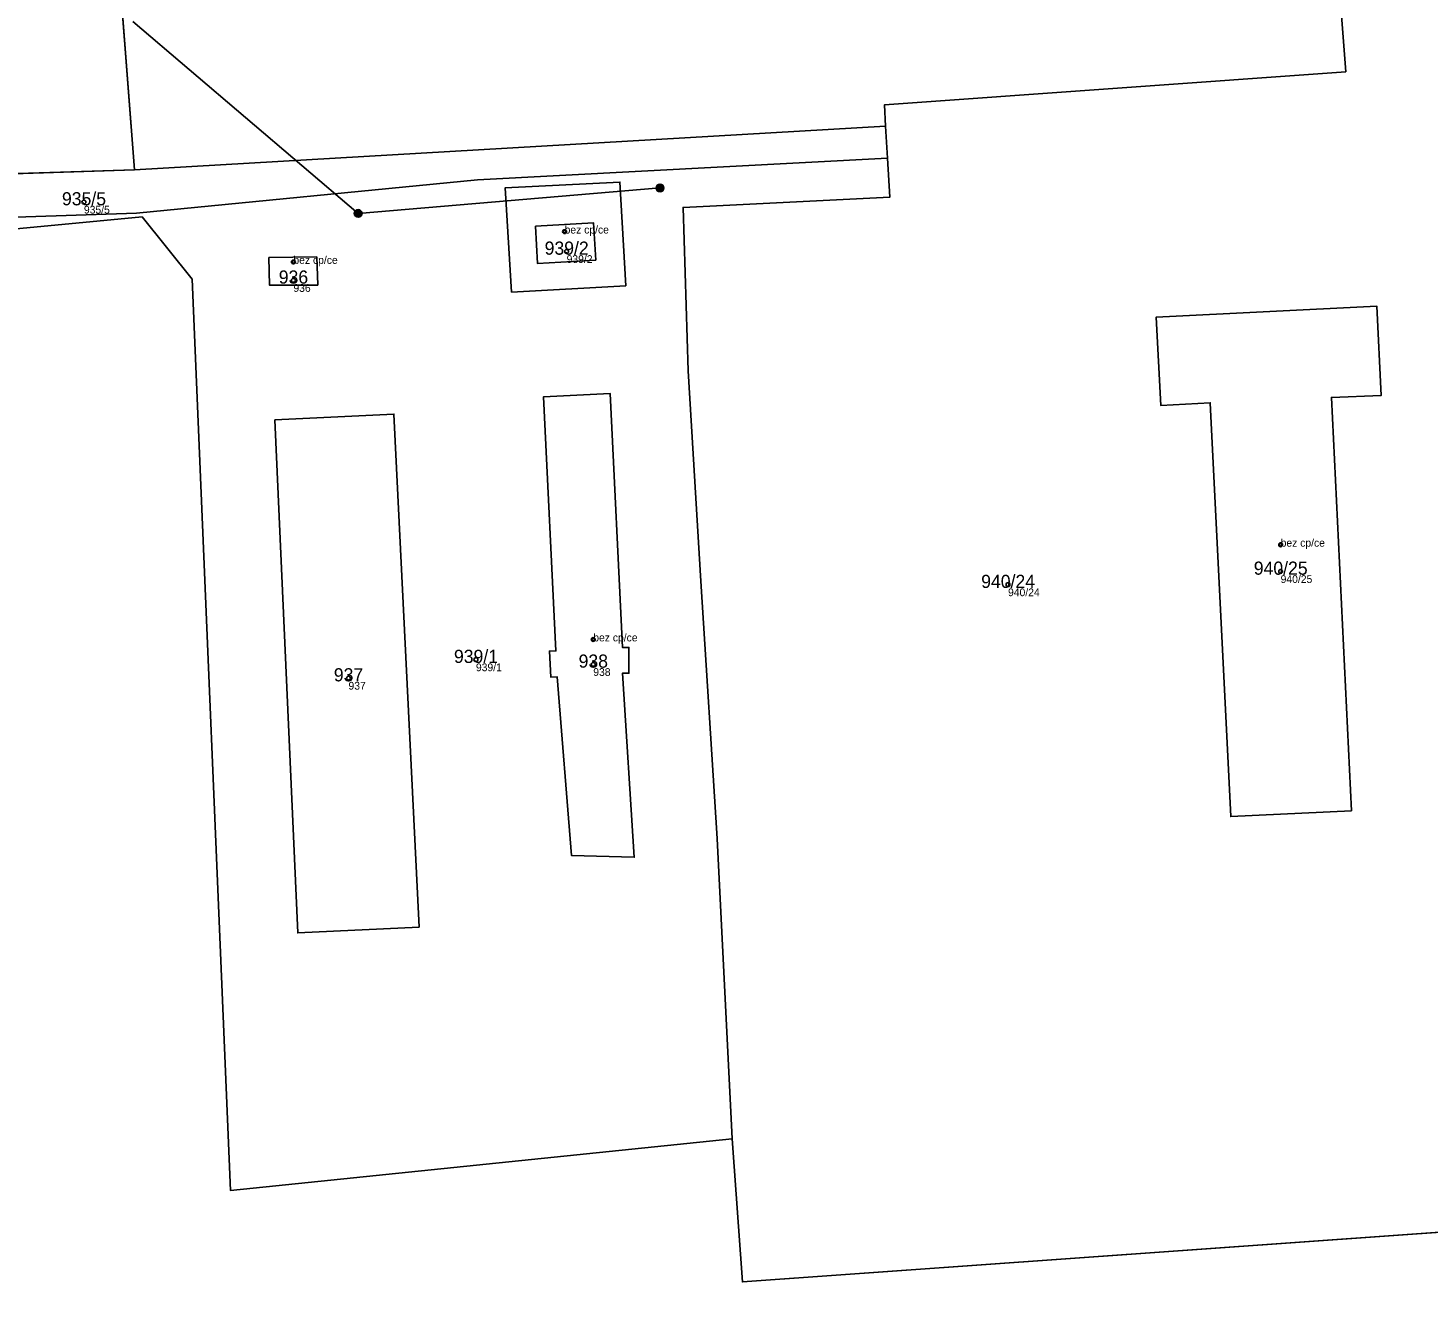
# Model space of a CAD drawing. Extents: x -603967 to -594699, y -1179315 to -1165625.
# Drawn here: x -597208.8 to -597028, y -1172533.5 to -1172370 of the extents above; entities that cross this region are included whole.
import ezdxf

# ---------------------------------------------------------------- set-up
doc = ezdxf.new("R2010")
doc.units = 0
for name, color, linetype in [('Definiční body', 7, 'Continuous'), ('Hranice parcel', 7, 'Continuous'), ('Parcelní čísla', 7, 'Continuous'), ('Polygon budovy', 7, 'Continuous'), ('Polygon parcely', 7, 'Continuous'), ('Poz předměty', 7, 'Continuous'), ('Vnitřní kresba', 7, 'Continuous'), ('Značky budov', 7, 'Continuous')]:
    doc.layers.add(name, color=color, linetype=linetype)

msp = doc.modelspace()

# ---------------------------------------------------------------- linework, layer by layer
at = {"layer": 'Definiční body'}
for centre in [(-597201.54, -1172392.52994), (-597139.47, -1172396.34994), (-597139.21, -1172398.90994), (-597174.49, -1172400.26994), (-597174.49, -1172402.64994), (-597047.01, -1172436.80994), (-597047.01, -1172440.25994), (-597082.21, -1172441.96994), (-597135.77, -1172449.04994), (-597150.92, -1172451.65994), (-597135.77, -1172452.26994), (-597167.38, -1172454.03994)]:
    msp.add_circle(centre, 0.25, dxfattribs=at)
at = {"layer": 'Hranice parcel'}
for p, q in [((-597199.36, -1172331.75), (-597195.01, -1172388.37)), ((-597098.18, -1172379.99), (-597038.59, -1172375.69)), ((-597098.02, -1172382.72), (-597098.18, -1172379.99)), ((-597195.01, -1172388.37), (-597098.02, -1172382.72)), ((-597097.77, -1172386.85), (-597098.02, -1172382.72)), ((-597097.46, -1172391.9), (-597097.77, -1172386.85)), ((-597230.36, -1172389.52), (-597195.01, -1172388.37)), ((-597117.85, -1172513.57), (-597119.77, -1172474.77)), ((-597116.51, -1172532.05), (-597117.85, -1172513.57)), ((-597016.16, -1172524.9), (-597116.51, -1172532.05))]:
    msp.add_line(p, q, dxfattribs=at)
for points in [[(-597038.59, -1172375.69), (-597043.94, -1172306.2), (-597057.29, -1172165.83)], [(-597229.86, -1172395.15), (-597194.77, -1172393.97), (-597150.72, -1172389.64), (-597097.77, -1172386.85)], [(-597146.31, -1172404.17), (-597147.14, -1172390.68), (-597132.33, -1172389.96), (-597131.58, -1172403.35), (-597146.31, -1172404.17)], [(-597119.77, -1172474.77), (-597121.86, -1172441.51), (-597123.53, -1172414.36), (-597124.18, -1172393.22), (-597097.46, -1172391.9)], [(-597229.74, -1172397.83), (-597194.03, -1172394.46), (-597187.57, -1172402.48), (-597182.62, -1172520.24), (-597117.85, -1172513.57)], [(-597171.34, -1172403.25), (-597171.47, -1172399.61), (-597177.65, -1172399.71), (-597177.59, -1172403.27), (-597171.34, -1172403.25)], [(-597037.86, -1172471.18), (-597053.44, -1172471.93), (-597056.09, -1172418.47), (-597062.47, -1172418.82), (-597063.06, -1172407.39), (-597034.58, -1172406), (-597034.01, -1172417.51), (-597040.46, -1172417.78), (-597037.86, -1172471.18)], [(-597131.17, -1172453.42), (-597131.17, -1172450.07), (-597132.01, -1172450.07), (-597133.6, -1172417.26), (-597142.18, -1172417.68), (-597140.59, -1172450.52), (-597141.43, -1172450.56), (-597141.26, -1172453.9), (-597140.43, -1172453.86), (-597138.57, -1172476.97), (-597130.47, -1172477.2), (-597132.01, -1172453.42), (-597131.17, -1172453.42)], [(-597176.87, -1172420.67), (-597173.93, -1172486.97), (-597158.27, -1172486.21), (-597161.51, -1172419.92), (-597176.87, -1172420.67)]]:
    msp.add_lwpolyline(points, dxfattribs=at)
at = {"layer": 'Polygon budovy'}
for points in [[(-597143.23, -1172395.65), (-597142.99, -1172400.45), (-597135.45, -1172400.02), (-597135.72, -1172395.22)], [(-597177.65, -1172399.71), (-597177.59, -1172403.27), (-597171.34, -1172403.25), (-597171.47, -1172399.61)], [(-597063.06, -1172407.39), (-597062.47, -1172418.82), (-597056.09, -1172418.47), (-597053.44, -1172471.93), (-597037.86, -1172471.18), (-597040.46, -1172417.78), (-597034.01, -1172417.51), (-597034.58, -1172406)], [(-597140.59, -1172450.52), (-597141.43, -1172450.56), (-597141.26, -1172453.9), (-597140.43, -1172453.86), (-597138.57, -1172476.97), (-597130.47, -1172477.2), (-597132.01, -1172453.42), (-597131.17, -1172453.42), (-597131.17, -1172450.07), (-597132.01, -1172450.07), (-597133.6, -1172417.26), (-597142.18, -1172417.68)]]:
    msp.add_lwpolyline(points, close=True, dxfattribs=at)
at = {"layer": 'Polygon parcely'}
for points in [[(-597016.38, -1172191.62), (-597029.65, -1172156.06), (-597029.84, -1172156.13), (-597057.29, -1172165.83), (-597043.94, -1172306.2), (-597038.59, -1172375.69), (-597098.18, -1172379.99), (-597098.02, -1172382.72), (-597097.77, -1172386.85), (-597097.46, -1172391.9), (-597124.18, -1172393.22), (-597123.53, -1172414.36), (-597121.86, -1172441.51), (-597119.77, -1172474.77), (-597117.85, -1172513.57), (-597116.51, -1172532.05), (-597016.16, -1172524.9)], [(-597199.36, -1172331.75), (-597195.01, -1172388.37), (-597098.02, -1172382.72), (-597098.18, -1172379.99), (-597038.59, -1172375.69), (-597043.94, -1172306.2)]]:
    msp.add_lwpolyline(points, dxfattribs=at)
for points in [[(-597231.49, -1172204.38), (-597243.85, -1172204.92), (-597242.04, -1172223.18), (-597240.89, -1172236.82), (-597228.31, -1172235.74), (-597226.16, -1172260.78), (-597225.29, -1172271.14), (-597221.2, -1172270.76), (-597214.5, -1172342.68), (-597225.18, -1172343.69), (-597234.2, -1172344.55), (-597230.36, -1172389.52), (-597195.01, -1172388.37), (-597199.36, -1172331.75), (-597200.36, -1172320.83), (-597207.29, -1172237.1), (-597208.91, -1172217.46), (-597210.1, -1172202.91), (-597210.25, -1172201.09), (-597214.27, -1172201.81), (-597225.15, -1172203.46)], [(-597229.86, -1172395.15), (-597194.77, -1172393.97), (-597150.72, -1172389.64), (-597097.77, -1172386.85), (-597098.02, -1172382.72), (-597195.01, -1172388.37), (-597230.36, -1172389.52)], [(-597119.77, -1172474.77), (-597121.86, -1172441.51), (-597123.53, -1172414.36), (-597124.18, -1172393.22), (-597097.46, -1172391.9), (-597097.77, -1172386.85), (-597150.72, -1172389.64), (-597194.77, -1172393.97), (-597229.86, -1172395.15), (-597229.74, -1172397.83), (-597194.03, -1172394.46), (-597187.57, -1172402.48), (-597182.62, -1172520.24), (-597117.85, -1172513.57)], [(-597230.58, -1172397.86), (-597225.66, -1172519.43), (-597370.04, -1172389.55), (-597371.62, -1172396.88), (-597322.85, -1172441.5), (-597295.24, -1172466.75), (-597267.51, -1172491.25), (-597242.77, -1172513.09), (-597218.04, -1172534.94), (-597197.09, -1172553.45), (-597129.63, -1172592.38), (-597127.98, -1172593.36), (-597111.9, -1172603.92), (-597081.9, -1172619.48), (-597063.74, -1172628.93), (-597028.61, -1172647.14), (-597018, -1172652.66), (-597016.16, -1172524.9), (-597116.51, -1172532.05), (-597117.85, -1172513.57), (-597182.62, -1172520.24), (-597187.57, -1172402.48), (-597194.03, -1172394.46), (-597229.74, -1172397.83)], [(-597146.31, -1172404.17), (-597147.14, -1172390.68), (-597132.33, -1172389.96), (-597131.58, -1172403.35)], [(-597146.31, -1172404.17), (-597131.58, -1172403.35), (-597132.33, -1172389.96), (-597147.14, -1172390.68)], [(-597171.34, -1172403.25), (-597177.59, -1172403.27), (-597177.65, -1172399.71), (-597171.47, -1172399.61)], [(-597171.34, -1172403.25), (-597171.47, -1172399.61), (-597177.65, -1172399.71), (-597177.59, -1172403.27)], [(-597037.86, -1172471.18), (-597040.46, -1172417.78), (-597034.01, -1172417.51), (-597034.58, -1172406), (-597063.06, -1172407.39), (-597062.47, -1172418.82), (-597056.09, -1172418.47), (-597053.44, -1172471.93)], [(-597037.86, -1172471.18), (-597053.44, -1172471.93), (-597056.09, -1172418.47), (-597062.47, -1172418.82), (-597063.06, -1172407.39), (-597034.58, -1172406), (-597034.01, -1172417.51), (-597040.46, -1172417.78)], [(-597131.17, -1172453.42), (-597132.01, -1172453.42), (-597130.47, -1172477.2), (-597138.57, -1172476.97), (-597140.43, -1172453.86), (-597141.26, -1172453.9), (-597141.43, -1172450.56), (-597140.59, -1172450.52), (-597142.18, -1172417.68), (-597133.6, -1172417.26), (-597132.01, -1172450.07), (-597131.17, -1172450.07)], [(-597131.17, -1172453.42), (-597131.17, -1172450.07), (-597132.01, -1172450.07), (-597133.6, -1172417.26), (-597142.18, -1172417.68), (-597140.59, -1172450.52), (-597141.43, -1172450.56), (-597141.26, -1172453.9), (-597140.43, -1172453.86), (-597138.57, -1172476.97), (-597130.47, -1172477.2), (-597132.01, -1172453.42)], [(-597176.87, -1172420.67), (-597161.51, -1172419.92), (-597158.27, -1172486.21), (-597173.93, -1172486.97)], [(-597176.87, -1172420.67), (-597173.93, -1172486.97), (-597158.27, -1172486.21), (-597161.51, -1172419.92)]]:
    msp.add_lwpolyline(points, close=True, dxfattribs=at)
at = {"layer": 'Poz předměty'}
for p, q in [((-597166.12, -1172394), (-597195.21, -1172369.22)), ((-597127.14, -1172390.71), (-597166.12, -1172394))]:
    msp.add_line(p, q, dxfattribs=at)
for centre, radius in [((-597127.14343, -1172390.70988), 0.5), ((-597127.14343, -1172390.70988), 0.4), ((-597127.14343, -1172390.70988), 0.3), ((-597127.14343, -1172390.70988), 0.2), ((-597127.14343, -1172390.70988), 0.1), ((-597166.12343, -1172393.99988), 0.5), ((-597166.12343, -1172393.99988), 0.4), ((-597166.12343, -1172393.99988), 0.3), ((-597166.12343, -1172393.99988), 0.2), ((-597166.12343, -1172393.99988), 0.1)]:
    msp.add_circle(centre, radius, dxfattribs=at)
at = {"layer": 'Vnitřní kresba'}
for p, q in [((-597143.23, -1172395.65), (-597135.72, -1172395.22)), ((-597135.72, -1172395.22), (-597135.45, -1172400.02)), ((-597142.99, -1172400.45), (-597143.23, -1172395.65)), ((-597135.45, -1172400.02), (-597142.99, -1172400.45))]:
    msp.add_line(p, q, dxfattribs=at)
at = {"layer": 'Značky budov'}
for centre in [(-597139.4768, -1172396.34916), (-597174.4968, -1172400.26916), (-597047.0168, -1172436.80916), (-597135.7768, -1172449.04916)]:
    msp.add_circle(centre, 0.175, dxfattribs=at)

# ---------------------------------------------------------------- texts
at = {"layer": 'Definiční body'}
for s, p in [('935/5', (-597201.54, -1172394.019)), ('bez cp/ce', (-597139.47, -1172396.6)), ('bez cp/ce', (-597174.49, -1172400.52)), ('939/2', (-597139.21, -1172400.399)), ('936', (-597174.49, -1172404.139)), ('bez cp/ce', (-597047.01, -1172437.06)), ('940/24', (-597082.21, -1172443.459)), ('940/25', (-597047.01, -1172441.749)), ('bez cp/ce', (-597135.77, -1172449.3)), ('939/1', (-597150.92, -1172453.149)), ('938', (-597135.77, -1172453.759)), ('937', (-597167.38, -1172455.529))]:
    msp.add_text(s, height=0.999996, dxfattribs=at).set_placement(p)
at = {"layer": 'Parcelní čísla'}
for s, p in [('935/5', (-597204.376, -1172392.955)), ('939/2', (-597142.046, -1172399.335)), ('936', (-597176.38, -1172403.075)), ('940/24', (-597085.676, -1172442.395)), ('940/25', (-597050.476, -1172440.685)), ('939/1', (-597153.756, -1172452.085)), ('938', (-597137.66, -1172452.695)), ('937', (-597169.27, -1172454.465))]:
    msp.add_text(s, height=1.699998, dxfattribs=at).set_placement(p)

doc.saveas('drawing.dxf')
